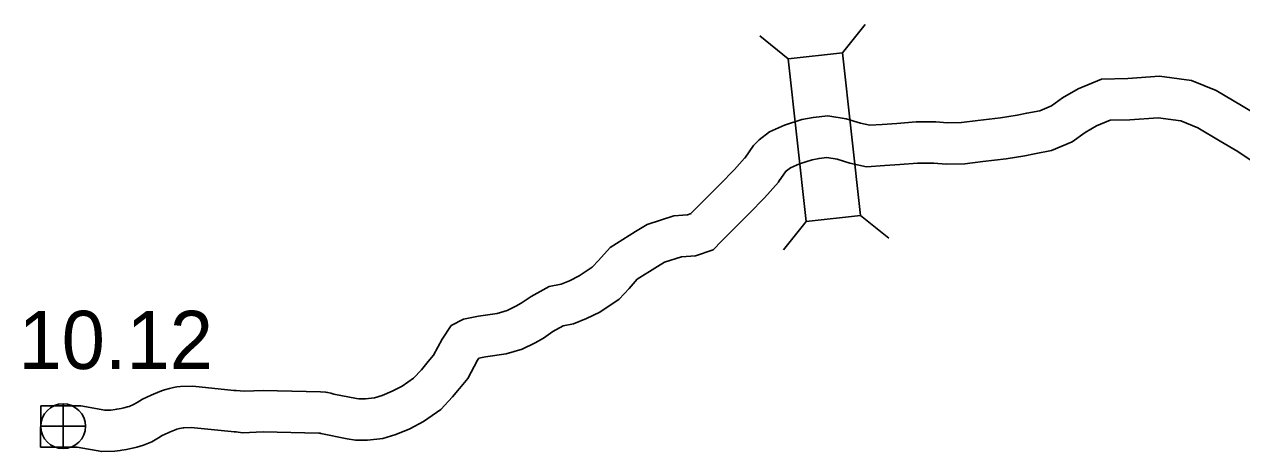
# Model space of a CAD drawing. Extents: x -939622 to -934245, y 1383184 to 1385301.
# Drawn here: x -936370.41 to -936343.89, y 1384310.66 to 1384319.97 of the extents above; entities that cross this region are included whole.
import ezdxf

# ---------------------------------------------------------------- set-up
doc = ezdxf.new("R2010")
doc.units = 0
for name, color, linetype in [('Level 10', 7, 'Continuous'), ('Level 20', 7, 'Continuous'), ('Level 25', 7, 'Continuous'), ('Level 26', 7, 'Continuous')]:
    doc.layers.add(name, color=color, linetype=linetype)

msp = doc.modelspace()

# ---------------------------------------------------------------- linework, layer by layer
at = {"layer": 'Level 10'}
msp.add_line((-936370.055, 1384311.658), (-936370.057, 1384310.758), dxfattribs=at)
for points in [[(-936343.493, 1384317.959), (-936343.892, 1384318.2), (-936344.445, 1384318.527), (-936344.984, 1384318.745), (-936345.681, 1384318.838), (-936346.367, 1384318.791), (-936346.943, 1384318.774), (-936347.451, 1384318.564), (-936347.791, 1384318.369), (-936348.03, 1384318.195), (-936348.287, 1384318.087), (-936348.572, 1384318.036), (-936348.781, 1384317.992), (-936349.144, 1384317.933), (-936349.634, 1384317.874), (-936349.991, 1384317.83), (-936350.301, 1384317.821), (-936350.551, 1384317.844), (-936350.982, 1384317.845), (-936351.402, 1384317.812), (-936351.723, 1384317.79), (-936351.99, 1384317.775), (-936352.194, 1384317.82), (-936352.503, 1384317.914), (-936352.906, 1384317.975), (-936353.224, 1384317.94), (-936353.472, 1384317.896), (-936353.847, 1384317.77), (-936354.178, 1384317.625), (-936354.398, 1384317.455), (-936354.527, 1384317.327)], [(-936343.684, 1384317.006), (-936343.974, 1384317.198), (-936344.354, 1384317.428), (-936344.845, 1384317.718), (-936345.215, 1384317.868), (-936345.711, 1384317.934), (-936346.323, 1384317.892), (-936346.752, 1384317.879), (-936347.053, 1384317.755), (-936347.301, 1384317.612), (-936347.584, 1384317.407), (-936348.03, 1384317.218), (-936348.401, 1384317.152), (-936348.616, 1384317.107), (-936349.018, 1384317.042), (-936349.525, 1384316.981), (-936349.922, 1384316.932), (-936350.329, 1384316.92), (-936350.594, 1384316.944), (-936350.948, 1384316.945), (-936351.335, 1384316.914), (-936351.666, 1384316.892), (-936352.063, 1384316.869), (-936352.423, 1384316.949), (-936352.703, 1384317.034), (-936352.924, 1384317.067), (-936353.096, 1384317.048), (-936353.248, 1384317.021), (-936353.523, 1384316.929), (-936353.715, 1384316.845), (-936353.803, 1384316.777), (-936353.863, 1384316.717)], [(-936354.527, 1384317.327), (-936354.716, 1384317.054)], [(-936354.719, 1384317.054), (-936354.941, 1384316.808), (-936355.253, 1384316.49), (-936355.496, 1384316.243), (-936355.746, 1384315.994), (-936355.852, 1384315.888), (-936355.887, 1384315.852)], [(-936353.81, 1384316.781), (-936353.976, 1384316.541)], [(-936353.948, 1384316.587), (-936353.976, 1384316.535), (-936354.285, 1384316.192), (-936354.611, 1384315.859), (-936354.858, 1384315.608), (-936355.11, 1384315.357), (-936355.211, 1384315.257), (-936355.406, 1384315.056)], [(-936355.881, 1384315.846), (-936355.963, 1384315.818), (-936356.262, 1384315.8), (-936356.843, 1384315.613), (-936357.094, 1384315.46), (-936357.647, 1384315.109), (-936357.9, 1384314.823), (-936358.037, 1384314.677), (-936358.32, 1384314.488), (-936358.535, 1384314.386), (-936358.716, 1384314.309), (-936358.978, 1384314.257), (-936359.371, 1384314.045), (-936359.584, 1384313.894), (-936359.701, 1384313.828), (-936359.893, 1384313.734), (-936360.106, 1384313.672), (-936360.518, 1384313.612), (-936360.84, 1384313.546), (-936361.109, 1384313.411), (-936361.308, 1384313.115), (-936361.494, 1384312.763), (-936361.613, 1384312.623), (-936361.761, 1384312.447), (-936361.931, 1384312.263), (-936362.18, 1384312.088), (-936362.394, 1384311.977), (-936362.615, 1384311.883), (-936362.785, 1384311.835), (-936362.981, 1384311.81), (-936363.122, 1384311.812), (-936363.176, 1384311.821)], [(-936355.406, 1384315.056), (-936355.789, 1384314.927), (-936356.094, 1384314.908), (-936356.466, 1384314.789), (-936356.619, 1384314.696), (-936357.057, 1384314.417), (-936357.235, 1384314.217), (-936357.452, 1384313.986), (-936357.875, 1384313.703), (-936358.165, 1384313.565), (-936358.449, 1384313.444), (-936358.67, 1384313.4), (-936358.895, 1384313.279), (-936359.103, 1384313.132), (-936359.283, 1384313.031), (-936359.566, 1384312.892), (-936359.914, 1384312.79), (-936360.363, 1384312.725), (-936360.505, 1384312.696), (-936360.535, 1384312.652), (-936360.745, 1384312.254), (-936360.927, 1384312.041), (-936361.085, 1384311.853), (-936361.334, 1384311.582), (-936361.713, 1384311.316), (-936362.011, 1384311.162), (-936362.314, 1384311.034), (-936362.603, 1384310.951), (-936362.932, 1384310.909), (-936363.199, 1384310.913), (-936363.375, 1384310.941)], [(-936363.176, 1384311.821), (-936363.668, 1384311.914), (-936363.732, 1384311.939), (-936363.8, 1384311.949), (-936363.848, 1384311.959), (-936363.955, 1384311.966), (-936365.21, 1384311.992), (-936365.617, 1384311.977), (-936365.707, 1384311.989), (-936365.795, 1384311.995), (-936365.843, 1384311.997), (-936366.739, 1384312.087), (-936367.006, 1384312.082), (-936367.085, 1384312.072), (-936367.16, 1384312.059), (-936367.247, 1384312.039), (-936367.358, 1384312.009), (-936367.42, 1384311.987), (-936367.597, 1384311.916), (-936367.65, 1384311.892), (-936367.837, 1384311.804), (-936367.95, 1384311.733), (-936368.029, 1384311.688), (-936368.125, 1384311.648), (-936368.129, 1384311.647), (-936368.164, 1384311.639), (-936368.243, 1384311.62), (-936368.301, 1384311.605), (-936368.346, 1384311.595), (-936368.4, 1384311.586), (-936368.435, 1384311.583), (-936368.524, 1384311.569), (-936368.658, 1384311.565), (-936369.18, 1384311.657), (-936369.489, 1384311.657), (-936370.055, 1384311.658)], [(-936363.375, 1384310.941), (-936363.95, 1384311.058), (-936363.966, 1384311.065), (-936363.967, 1384311.065), (-936363.994, 1384311.067), (-936365.204, 1384311.091), (-936365.66, 1384311.075), (-936365.797, 1384311.093), (-936365.838, 1384311.096), (-936365.901, 1384311.098), (-936366.775, 1384311.186), (-936366.939, 1384311.183), (-936366.953, 1384311.181), (-936366.985, 1384311.176), (-936367.03, 1384311.166), (-936367.087, 1384311.15), (-936367.1, 1384311.146), (-936367.246, 1384311.087), (-936367.274, 1384311.075), (-936367.405, 1384311.013), (-936367.489, 1384310.96), (-936367.633, 1384310.878), (-936367.811, 1384310.805), (-936367.888, 1384310.779), (-936367.961, 1384310.763), (-936368.019, 1384310.749), (-936368.093, 1384310.728), (-936368.182, 1384310.71), (-936368.287, 1384310.693), (-936368.325, 1384310.689), (-936368.439, 1384310.671), (-936368.724, 1384310.663), (-936369.259, 1384310.757), (-936369.489, 1384310.757), (-936370.057, 1384310.758)]]:
    msp.add_lwpolyline(points, dxfattribs=at)
at = {"layer": 'Level 20'}
for p, q in [((-936352.585, 1384319.35), (-936352.09, 1384319.969)), ((-936353.766, 1384319.22), (-936354.384, 1384319.715)), ((-936353.374, 1384315.678), (-936353.869, 1384315.059)), ((-936352.194, 1384315.808), (-936351.575, 1384315.313))]:
    msp.add_line(p, q, dxfattribs=at)
msp.add_lwpolyline([(-936353.766, 1384319.22), (-936353.374, 1384315.678), (-936352.194, 1384315.808), (-936352.585, 1384319.35)], close=True, dxfattribs=at)
at = {"layer": 'Level 26'}
for p, q in [((-936369.565, 1384310.729), (-936369.565, 1384311.704)), ((-936370.053, 1384311.216), (-936369.078, 1384311.216))]:
    msp.add_line(p, q, dxfattribs=at)
msp.add_circle((-936369.565, 1384311.216), 0.487, dxfattribs=at)

# ---------------------------------------------------------------- texts
at = {"layer": 'Level 25'}
msp.add_text('10.12', height=1.2672, dxfattribs=at).set_placement((-936370.54, 1384312.462))

doc.saveas('drawing.dxf')
